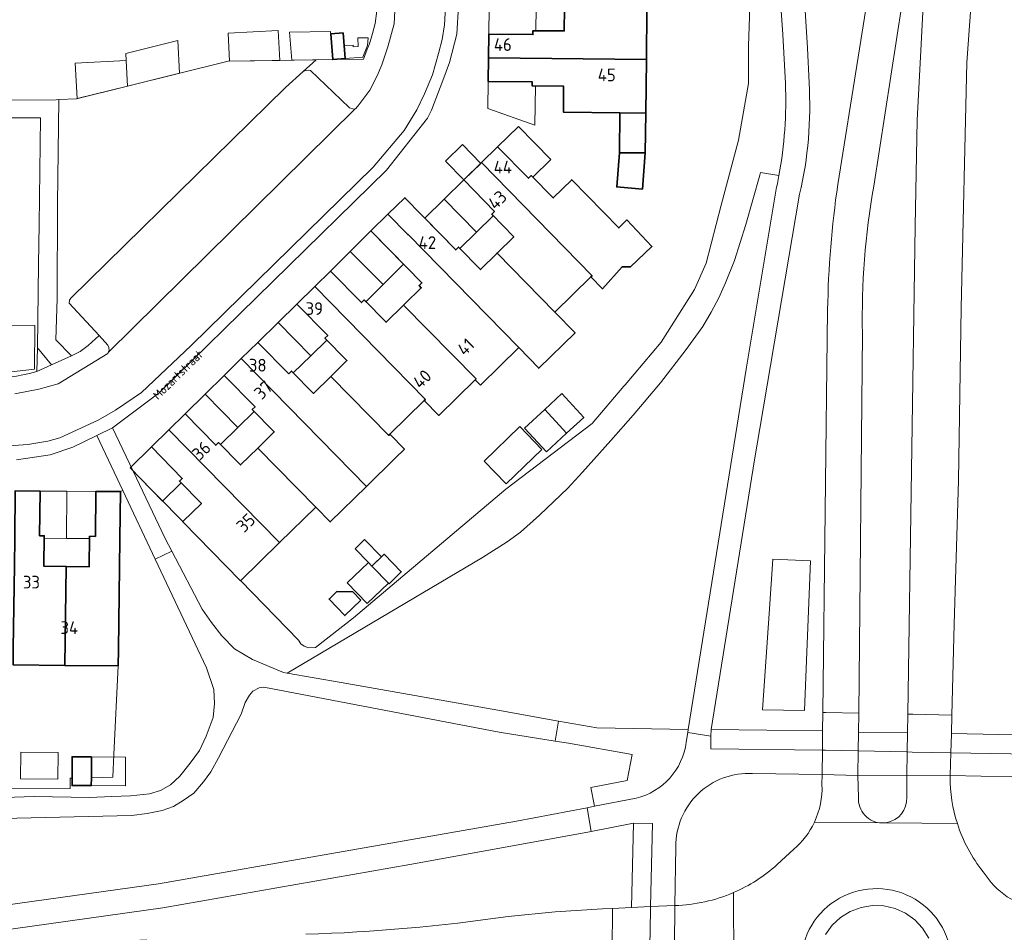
# Model space of a CAD drawing. Header units: metres. Extents: x 149984 to 156489, y 469398 to 478068.
# Tile 427 of 656: x 153569 to 153673, y 472858 to 472955. Entities that reach past the tile are written whole.
import ezdxf
from ezdxf.enums import TextEntityAlignment as Align

# ---------------------------------------------------------------- set-up
doc = ezdxf.new("R2010")
doc.units = ezdxf.units.M
doc.header["$LTSCALE"] = 0.75
for name, color, linetype, lineweight in [('B-WE-GR-BEPLANTING_CULTUUR_HEESTERS-GV', 252, 'Continuous', 18), ('B-WE-OG-BEBOUWING-GV', 6, 'Continuous', 35), ('B-WE-OG-BEBOUWING-T18', 1, 'Continuous', 18), ('B-WE-OG-BEBOUWING_LUIFEL-GV', 6, 'Continuous', 18), ('B-WE-OG-BEBOUWING_OVERBOUWING-GV', 6, 'Continuous', 18), ('B-WE-OG-TERREIN_BEGROEID-GV', 252, 'Continuous', 18), ('B-WE-OG-TERREIN_ERF-GV', 252, 'Continuous', 18), ('B-WE-OG-TOPOGRAFIE-T18', 7, 'Continuous', 18), ('B-WE-VH-GESLOTENVERHARDING_ASFALT-GV', 252, 'Continuous', 18), ('B-WE-VH-GESLOTENVERHARDING_BETON-GV', 252, 'Continuous', 18), ('B-WE-VH-OPENVERHARDING_BETONSTRAATSTEEN-GV', 252, 'Continuous', 18), ('B-WE-VH-OPENVERHARDING_TEGEL-GV', 252, 'Continuous', 18)]:
    doc.layers.add(name, color=color, linetype=linetype, lineweight=lineweight)
doc.styles.add('NLCS-ISO-M500-T18', font='NLCS-ISO.ttf', dxfattribs={"height": 0.9})
doc.styles.add('NLCS-ISO-M750-T18', font='NLCS-ISO.ttf', dxfattribs={"height": 1.35})

msp = doc.modelspace()

# ---------------------------------------------------------------- linework, layer by layer
at = {"layer": 'B-WE-GR-BEPLANTING_CULTUUR_HEESTERS-GV', "flags": 128}
for points in [[(153649.972, 472947.881), (153649.713, 472953.066), (153649.392, 472957.596), (153649.219, 472962.186), (153649.401, 472973.399), (153650.049, 472985.191), (153651.47, 473000), (153652.22, 473007.24), (153652.98, 473013.573), (153650.951, 473014.75), (153647.712, 473015.79), (153642.393, 473016.38), (153636.104, 473016.603), (153633.969, 473016.37), (153624.563, 473013.122), (153630.378, 473012.952)], [(153646.611, 472968.221), (153646.053, 472951.876), (153646.053, 472947.872), (153644.981, 472941.865), (153643.165, 472934.973), (153641.582, 472928.826), (153640.325, 472926.032), (153636.786, 472920.444), (153632.958, 472915.934), (153632.817, 472915.767), (153629.475, 472911.829), (153620.301, 472904.844), (153604.143, 472891.2), (153600.135, 472888.055), (153599.384, 472888.04), (153598.942, 472888.202), (153598.574, 472888.468), (153598.32, 472888.83), (153592.204, 472895.134), (153592.188, 472895.15), (153586.064, 472901.399), (153586.048, 472901.415), (153580.797, 472906.773), (153584.2, 472899.62), (153584.901, 472898.281), (153588.12, 472892.13), (153589.09, 472890.72), (153590.19, 472889.3), (153591.54, 472887.94), (153593.44, 472886.8), (153596.74, 472885.42), (153597.113, 472885.356), (153617.842, 472897.612), (153620.462, 472899.273), (153621.868, 472900.296), (153623.881, 472902.085), (153626.885, 472904.961), (153628.45, 472906.654), (153631.453, 472910.009), (153633.818, 472912.693), (153636.726, 472916.143), (153639.441, 472919.658), (153641.199, 472922.118), (153642.093, 472923.62), (153642.892, 472925.154), (153643.627, 472926.751), (153644.553, 472929.115), (153645.767, 472932.918), (153647.264, 472938.147), (153647.314, 472938.426), (153649.283, 472938.099)], [(153550.33, 472871.61), (153570.3, 472872.26), (153576.14, 472872.18), (153578.535, 472872.274), (153580.49, 472872.35), (153582.51, 472872.55), (153583.67, 472872.89), (153584.74, 472873.52), (153585.74, 472874.42), (153586.85, 472875.79), (153587.84, 472877.14), (153588.53, 472878.65), (153589.27, 472880.63), (153589.43, 472882.14), (153589.35, 472883.63), (153588.57, 472885.93), (153583.133, 472897.446), (153579.7, 472904.715), (153579.441, 472904.593), (153579.38, 472899.593), (153579.342, 472896.593), (153579.233, 472887.854), (153579.212, 472886.115), (153578.753, 472876.728), (153578.634, 472874.303), (153576.353, 472874.257), (153576.349, 472873.421), (153574.301, 472873.432), (153574.305, 472874.216), (153574.101, 472874.212), (153574.107, 472873.112), (153537.579, 472872.94)], [(153653.844, 472873.525), (153653.857, 472874.615), (153646.485, 472874.7)], [(153674.007, 472874.347), (153667.458, 472874.49), (153667.454, 472874.364)], [(153638.352, 472866.948), (153638.237, 472860.712)], [(153649.093, 472865.047), (153650.852, 472866.683)], [(153670.94, 472864.3), (153671.811, 472863.153)], [(153665.17, 472857.265), (153664.527, 472858.299), (153663.696, 472859.188), (153662.706, 472859.898), (153661.597, 472860.401), (153660.411, 472860.677), (153659.194, 472860.717), (153657.993, 472860.518), (153656.854, 472860.088), (153655.82, 472859.445), (153654.932, 472858.612), (153654.224, 472857.621)]]:
    msp.add_lwpolyline(points, dxfattribs=at)
for points in [[(153574.25, 472919.01), (153575.17, 472919.46), (153576.01, 472920.1), (153577.167, 472921.143), (153574.01, 472924.57), (153574.04, 472924.88), (153574.18, 472925.12), (153596.96, 472947.44), (153598.83, 472949.13), (153600.206, 472950.374), (153590.866, 472950.228), (153574.779, 472946.25), (153572.914, 472946.163), (153572.77, 472935.1), (153572.71, 472925.07), (153572.6, 472920.7)], [(153570.63, 472919.84), (153570.56, 472917.32), (153572.13, 472918.03)]]:
    msp.add_lwpolyline(points, close=True, dxfattribs=at)
at = {"layer": 'B-WE-GR-BEPLANTING_CULTUUR_HEESTERS-GV'}
for points in [[(153649.283, 472938.099, 0.0557118), (153649.972, 472947.881)], [(153646.485, 472874.7, 0.4338051), (153638.352, 472866.948)], [(153653.043, 472869.534, 0.1225671), (153653.844, 472873.525)], [(153667.454, 472874.364, 0.0802507), (153668.207, 472869.391)], [(153650.852, 472866.683, 0.1083038), (153653.043, 472869.534)], [(153668.207, 472869.391, 0.0920601), (153670.94, 472864.3)], [(153644.457, 472862.081, 0.0820539), (153649.093, 472865.047)], [(153671.811, 472863.153, 0.1159355), (153674.706, 472861.001)], [(153638.237, 472860.712, 0.0950135), (153644.457, 472862.081)]]:
    msp.add_lwpolyline(points, format="xyb", dxfattribs=at)
at = {"layer": 'B-WE-OG-BEBOUWING-GV', "flags": 128}
for points in [[(153635.22, 472950.407), (153635.279, 472955.769), (153626.553, 472955.865), (153626.516, 472953.436), (153623.185, 472953.469), (153623.181, 472953.059), (153618.502, 472953.11), (153618.474, 472950.592)], [(153601.962, 472950.401), (153603.277, 472950.506), (153603.061, 472953.228), (153601.743, 472953.124), (153601.959, 472950.401)], [(153635.22, 472950.407), (153618.474, 472950.592), (153618.446, 472948.075), (153623.125, 472948.028), (153623.121, 472947.618), (153626.45, 472947.582), (153626.42, 472944.833), (153632.414, 472944.766), (153635.157, 472944.735)], [(153632.367, 472940.531), (153635.109, 472940.5), (153635.157, 472944.735), (153632.414, 472944.766)], [(153617.736, 472939.481), (153629.456, 472927.484), (153629.33, 472927.359), (153630.555, 472926.109), (153632.65, 472928.443), (153633.548, 472928.441), (153635.81, 472930.59), (153633.144, 472933.396), (153632.294, 472932.563), (153627.303, 472937.655), (153625.34, 472935.73), (153623.009, 472938.107), (153622.717, 472937.82), (153619.444, 472941.15)], [(153635.109, 472940.5), (153632.367, 472940.531), (153632.074, 472936.896), (153634.801, 472936.676)], [(153629.456, 472927.484), (153617.736, 472939.481), (153615.849, 472937.638), (153619.112, 472934.298), (153618.819, 472934.012), (153621.152, 472931.621), (153619.382, 472929.883), (153625.519, 472923.623), (153629.33, 472927.359)], [(153625.519, 472923.623), (153619.382, 472929.883), (153617.613, 472928.147), (153615.299, 472930.517), (153615.006, 472930.231), (153609.605, 472935.761), (153607.809, 472934.007), (153609.919, 472931.846), (153609.948, 472931.874), (153621.682, 472919.862), (153623.815, 472917.679), (153627.658, 472921.433)], [(153617.626, 472915.886), (153621.682, 472919.862), (153609.948, 472931.874), (153609.919, 472931.846), (153607.809, 472934.007), (153606.013, 472932.253), (153608.124, 472930.092), (153611.407, 472926.73), (153611.107, 472926.437), (153611.337, 472926.201), (153609.607, 472924.506), (153609.478, 472924.379), (153617.154, 472916.546), (153617.065, 472916.458)], [(153600.056, 472926.336), (153611.789, 472914.368), (153611.669, 472914.249), (153613.209, 472912.678), (153617.065, 472916.458), (153617.154, 472916.546), (153609.478, 472924.379), (153607.618, 472922.557), (153605.288, 472924.927), (153604.996, 472924.64), (153601.727, 472927.974)], [(153611.789, 472914.368), (153600.056, 472926.336), (153598.157, 472924.474), (153601.426, 472921.14), (153601.134, 472920.853), (153603.463, 472918.484), (153601.761, 472916.815), (153607.901, 472910.552), (153608.027, 472910.678), (153611.669, 472914.249)], [(153608.027, 472910.678), (153607.901, 472910.552), (153601.761, 472916.815), (153599.912, 472915.003), (153597.583, 472917.373), (153597.291, 472917.086), (153594.022, 472920.42), (153592.261, 472918.694), (153603.993, 472906.723), (153605.534, 472905.151), (153608.568, 472908.127), (153609.567, 472909.107)], [(153592.261, 472918.694), (153590.451, 472916.92), (153593.72, 472913.586), (153593.428, 472913.299), (153595.757, 472910.93), (153594.013, 472909.221), (153600.153, 472902.959), (153601.694, 472901.387), (153605.534, 472905.151), (153603.993, 472906.723)], [(153626.243, 472914.982), (153624.436, 472913.307), (153626.768, 472910.791), (153628.575, 472912.466)], [(153600.153, 472902.959), (153594.013, 472909.221), (153592.178, 472907.421), (153589.848, 472909.791), (153589.556, 472909.504), (153586.287, 472912.838), (153584.576, 472911.16), (153596.31, 472899.191)], [(153586.048, 472901.415), (153586.064, 472901.399), (153592.188, 472895.15), (153596.31, 472899.191), (153584.576, 472911.16), (153582.717, 472909.338), (153585.986, 472906.004), (153585.694, 472905.717), (153588.02, 472903.348)], [(153573.681, 472896.65), (153571.319, 472896.679), (153571.357, 472899.913), (153570.867, 472899.917), (153570.91, 472904.657), (153568.29, 472904.68), (153568.245, 472899.68), (153568.209, 472896.716), (153568.064, 472887.989), (153568.046, 472886.234), (153573.554, 472886.175)], [(153579.212, 472886.115), (153579.233, 472887.854), (153579.342, 472896.593), (153579.38, 472899.593), (153579.441, 472904.593), (153576.821, 472904.604), (153576.779, 472899.854), (153576.164, 472899.862), (153576.121, 472896.621), (153573.681, 472896.65), (153573.554, 472886.175)], [(153606.116, 472896.697), (153607.924, 472894.834), (153609.227, 472896.099), (153607.42, 472897.961)], [(153604.943, 472893.087), (153604.084, 472893.973), (153602.387, 472893.999), (153601.56, 472893.197), (153603.255, 472891.45)], [(153576.353, 472874.257), (153576.365, 472876.465), (153574.317, 472876.476), (153574.305, 472874.216), (153574.301, 472873.432), (153576.349, 472873.421)]]:
    msp.add_lwpolyline(points, close=True, dxfattribs=at)
at = {"layer": 'B-WE-OG-BEBOUWING_LUIFEL-GV', "flags": 128}
for points in [[(153623.534, 472955.897), (153618.534, 472955.951), (153618.503, 472953.11), (153623.181, 472953.059), (153623.185, 472953.469), (153623.508, 472953.466)], [(153603.169, 472951.867), (153603.277, 472950.506), (153605.163, 472950.656), (153605.647, 472951.906), (153605.724, 472952.719), (153604.633, 472952.693), (153604.655, 472951.778), (153604.121, 472951.765), (153604.107, 472951.941)], [(153623.125, 472948.028), (153618.446, 472948.075), (153618.417, 472945.21), (153623.407, 472943.448), (153623.449, 472947.614), (153623.121, 472947.618)], [(153619.444, 472941.15), (153622.717, 472937.82), (153623.009, 472938.107), (153623.176, 472937.936), (153625.09, 472939.813), (153621.653, 472943.317)], [(153615.849, 472937.638), (153617.655, 472939.402), (153615.717, 472941.386), (153613.911, 472939.622)], [(153615.849, 472937.638), (153613.78, 472935.617), (153617.209, 472932.107), (153618.985, 472933.842), (153618.819, 472934.012), (153619.112, 472934.298)], [(153613.78, 472935.617), (153611.716, 472933.6), (153615.006, 472930.231), (153615.299, 472930.517), (153615.436, 472930.376), (153617.209, 472932.107)], [(153603.811, 472930.055), (153607.316, 472926.545), (153609.479, 472928.704), (153606.013, 472932.253)], [(153603.811, 472930.055), (153601.727, 472927.974), (153604.996, 472924.64), (153605.288, 472924.927), (153605.476, 472924.736), (153607.316, 472926.545)], [(153598.157, 472924.474), (153596.166, 472922.522), (153599.622, 472918.997), (153601.321, 472920.663), (153601.134, 472920.853), (153601.426, 472921.14)], [(153596.166, 472922.522), (153594.022, 472920.42), (153597.291, 472917.086), (153597.583, 472917.373), (153597.771, 472917.182), (153599.622, 472918.997)], [(153588.419, 472914.928), (153591.875, 472911.402), (153593.615, 472913.108), (153593.428, 472913.299), (153593.72, 472913.586), (153590.451, 472916.92)], [(153588.419, 472914.928), (153586.287, 472912.838), (153589.556, 472909.504), (153589.848, 472909.791), (153590.039, 472909.597), (153591.875, 472911.402)], [(153624.436, 472913.307), (153622.304, 472911.332), (153624.636, 472908.816), (153626.768, 472910.791)], [(153585.694, 472905.717), (153585.986, 472906.004), (153582.717, 472909.338), (153580.456, 472907.121), (153583.913, 472903.594), (153585.883, 472905.524)], [(153573.752, 472904.631), (153570.91, 472904.657), (153570.867, 472899.917), (153571.357, 472899.913), (153571.354, 472899.653), (153573.707, 472899.632)], [(153573.752, 472904.631), (153573.707, 472899.632), (153576.161, 472899.61), (153576.164, 472899.862), (153576.779, 472899.854), (153576.821, 472904.604)], [(153605.737, 472897.088), (153606.116, 472896.697), (153607.115, 472897.666), (153605.32, 472899.516), (153604.321, 472898.547)], [(153576.365, 472876.465), (153576.349, 472873.421), (153579.965, 472873.402), (153579.98, 472876.446)]]:
    msp.add_lwpolyline(points, close=True, dxfattribs=at)
at = {"layer": 'B-WE-OG-BEBOUWING_OVERBOUWING-GV', "flags": 128}
for points in [[(153591.023, 472950.23), (153596.335, 472950.313), (153596.152, 472953.497), (153590.852, 472953.192)], [(153601.959, 472950.401), (153601.724, 472953.365), (153597.366, 472953.297), (153597.601, 472950.333)], [(153580.059, 472950.297), (153580.203, 472947.591), (153585.717, 472948.955), (153585.532, 472952.429), (153580.018, 472951.066)], [(153580.059, 472950.297), (153574.639, 472950.008), (153574.839, 472946.265), (153580.203, 472947.591)], [(153567.014, 472922.25), (153566.965, 472917.205), (153570.319, 472917.573), (153570.365, 472922.218)], [(153620.366, 472905.417), (153624.133, 472909.068), (153621.789, 472911.487), (153618.022, 472907.836)], [(153606.116, 472896.697), (153605.737, 472897.088), (153603.5, 472894.918), (153605.618, 472892.735), (153607.855, 472894.905)], [(153568.821, 472874.156), (153572.796, 472874.097), (153572.838, 472876.925), (153568.863, 472876.983)]]:
    msp.add_lwpolyline(points, close=True, dxfattribs=at)
at = {"layer": 'B-WE-OG-TERREIN_BEGROEID-GV', "flags": 128}
for points in [[(153655.53, 472937.175), (153659.861, 472964.186), (153663.057, 472983.706), (153665.54, 473000), (153669.97, 473026.77), (153673.44, 473045.48)], [(153673.26, 472998.32), (153673.1, 472997.07), (153672.92, 472995.95), (153672.76, 472994.69), (153672.58, 472993.61), (153672.1, 472989.82), (153671.844, 472984.157), (153670.724, 472971.036), (153669.22, 472950.089), (153668.598, 472924.097), (153668.314, 472905.778), (153667.873, 472890.555), (153667.623, 472880.906), (153667.573, 472878.942), (153675.98, 472878.785)], [(153652.661, 472985.055), (153651.957, 472973.359), (153651.769, 472962.246), (153651.823, 472960.499), (153651.996, 472956.759), (153652.303, 472951.628), (153652.473, 472947.938)], [(153649.283, 472938.099), (153647.314, 472938.426), (153647.264, 472938.147), (153645.767, 472932.918), (153644.553, 472929.115), (153643.627, 472926.751), (153642.892, 472925.154), (153642.093, 472923.62), (153641.199, 472922.118), (153639.441, 472919.658), (153636.726, 472916.143), (153633.818, 472912.693), (153631.453, 472910.009), (153628.45, 472906.654), (153626.885, 472904.961), (153623.881, 472902.085), (153621.868, 472900.296), (153620.462, 472899.273), (153617.842, 472897.612), (153597.113, 472885.356), (153602.85, 472884.37), (153619.45, 472881.419), (153625.911, 472880.27), (153629.985, 472879.545), (153639.663, 472879.36), (153645.857, 472917.795)], [(153645.857, 472917.795), (153648.951, 472936.466)], [(153651.475, 472936.124), (153647.248, 472911.306), (153646.696, 472907.975), (153642.082, 472879.365), (153653.912, 472879.216), (153653.936, 472881.176), (153654.448, 472923.864)], [(153565.7, 472860.536), (153583.48, 472863.001), (153621.445, 472869.641), (153628.93, 472871.079), (153629.735, 472871.234), (153629.333, 472873.222), (153633.196, 472873.952), (153633.721, 472876.728), (153626.947, 472877.922), (153625.533, 472878.146), (153619.595, 472879.087), (153594.65, 472883.85), (153594.15, 472883.78), (153593.47, 472883.44), (153593.12, 472883.02), (153592.67, 472882.23), (153592.26, 472881), (153589.84, 472876.37), (153589.04, 472874.9), (153588.24, 472873.83), (153587.21, 472872.63), (153586.1, 472871.86), (153585.06, 472871.22), (153583.88, 472870.79), (153582.28, 472870.47), (153580.61, 472870.24), (153566.92, 472869.92)], [(153620.559, 472859.546), (153625.553, 472860.055), (153630.553, 472860.349), (153631.646, 472860.401), (153633.638, 472860.495), (153633.843, 472869.433), (153629.36, 472868.568), (153628.998, 472868.498), (153610.123, 472865.064), (153583.931, 472860.479), (153566.005, 472857.955), (153556.892, 472857.024), (153556.892, 472854.955), (153566.573, 472855.99), (153575.491, 472856.749), (153582.23, 472857.067)]]:
    msp.add_lwpolyline(points, dxfattribs=at)
at = {"layer": 'B-WE-OG-TERREIN_BEGROEID-GV'}
for points in [[(153652.473, 472947.938, -0.073645), (153651.475, 472936.124)], [(153648.951, 472936.466, 0.0097677), (153649.283, 472938.099)], [(153654.448, 472923.864, -0.0324537), (153655.53, 472937.175)], [(153599.118, 472857.661, 0.0278459), (153620.559, 472859.546)]]:
    msp.add_lwpolyline(points, format="xyb", dxfattribs=at)
at = {"layer": 'B-WE-OG-TERREIN_BEGROEID-GV', "flags": 128}
for points in [[(153652.638, 472897.251), (153651.981, 472881.402), (153647.546, 472881.459), (153648.286, 472892.165), (153648.648, 472897.417)], [(153648.286, 472892.165), (153647.546, 472881.459), (153651.981, 472881.402), (153652.638, 472897.251), (153648.648, 472897.417)]]:
    msp.add_lwpolyline(points, close=True, dxfattribs=at)
at = {"layer": 'B-WE-OG-TERREIN_ERF-GV', "flags": 128}
for points in [[(153615.28, 472956.08), (153615.13, 472953.1), (153614.35, 472950.1), (153613.64, 472948.19), (153612.43, 472945.04), (153612, 472944.18), (153607.65, 472938.67), (153583.53, 472915.06), (153578.61, 472911.37), (153580.797, 472906.773), (153586.048, 472901.415), (153588.02, 472903.348), (153585.694, 472905.717), (153585.986, 472906.004), (153582.717, 472909.338), (153584.576, 472911.16), (153586.287, 472912.838), (153589.556, 472909.504), (153589.848, 472909.791), (153592.178, 472907.421), (153594.013, 472909.221), (153595.757, 472910.93), (153593.428, 472913.299), (153593.72, 472913.586), (153590.451, 472916.92), (153592.261, 472918.694), (153594.022, 472920.42), (153597.291, 472917.086), (153597.583, 472917.373), (153599.912, 472915.003), (153601.761, 472916.815), (153603.463, 472918.484), (153601.134, 472920.853), (153601.426, 472921.14), (153598.157, 472924.474), (153600.056, 472926.336), (153601.727, 472927.974), (153604.996, 472924.64), (153605.288, 472924.927), (153607.618, 472922.557), (153609.478, 472924.379), (153609.607, 472924.506), (153611.337, 472926.201), (153611.107, 472926.437), (153611.407, 472926.73), (153608.124, 472930.092), (153606.013, 472932.253), (153607.809, 472934.007), (153609.605, 472935.761), (153615.006, 472930.231), (153615.299, 472930.517), (153617.613, 472928.147), (153619.382, 472929.883), (153621.152, 472931.621), (153618.819, 472934.012), (153619.112, 472934.298), (153615.849, 472937.638), (153617.736, 472939.481), (153619.444, 472941.15), (153622.717, 472937.82), (153623.009, 472938.107), (153625.34, 472935.73), (153627.303, 472937.655), (153632.294, 472932.563), (153633.144, 472933.396), (153635.81, 472930.59), (153633.548, 472928.441), (153632.65, 472928.443), (153630.555, 472926.109), (153629.33, 472927.359), (153625.519, 472923.623), (153627.658, 472921.433), (153623.815, 472917.679), (153621.682, 472919.862), (153617.626, 472915.886), (153617.065, 472916.458), (153613.209, 472912.678), (153611.669, 472914.249), (153608.027, 472910.678), (153609.567, 472909.107), (153608.568, 472908.127), (153605.534, 472905.151), (153601.694, 472901.387), (153600.153, 472902.959), (153596.31, 472899.191), (153592.188, 472895.15), (153592.204, 472895.134), (153598.32, 472888.83), (153598.574, 472888.468), (153598.942, 472888.202), (153599.384, 472888.04), (153600.135, 472888.055), (153604.143, 472891.2), (153620.301, 472904.844), (153629.475, 472911.829), (153632.817, 472915.767), (153632.958, 472915.934), (153636.786, 472920.444), (153640.325, 472926.032), (153641.582, 472928.826), (153643.165, 472934.973), (153644.981, 472941.865), (153646.053, 472947.872), (153646.053, 472951.876), (153646.611, 472968.221)], [(153558.565, 472946.064), (153572.607, 472946.148), (153572.914, 472946.163), (153574.779, 472946.25), (153590.866, 472950.228), (153600.206, 472950.374), (153601.959, 472950.401), (153601.743, 472953.124), (153603.061, 472953.228), (153603.277, 472950.506), (153601.962, 472950.401), (153605.234, 472950.452), (153605.61, 472951.502), (153605.84, 472952.08), (153606.19, 472953.16), (153606.44, 472954.24), (153606.64, 472955.58)], [(153635.279, 472955.769), (153635.22, 472950.407), (153635.157, 472944.735), (153635.109, 472940.5), (153634.801, 472936.676), (153632.074, 472936.896), (153632.367, 472940.531), (153632.414, 472944.766), (153626.42, 472944.833), (153626.45, 472947.582), (153623.121, 472947.618), (153623.125, 472948.028), (153618.446, 472948.075), (153618.474, 472950.592), (153618.502, 472953.11), (153623.181, 472953.059), (153623.185, 472953.469), (153626.516, 472953.436), (153626.553, 472955.865)], [(153568.29, 472904.68), (153570.91, 472904.657), (153570.867, 472899.917), (153571.357, 472899.913), (153571.319, 472896.679), (153573.681, 472896.65), (153576.121, 472896.621), (153576.164, 472899.862), (153576.779, 472899.854), (153576.821, 472904.604), (153579.441, 472904.593), (153579.7, 472904.715), (153576.95, 472910.54), (153574.38, 472909.31), (153571.97, 472908.5), (153568.42, 472907.98)], [(153537.579, 472872.94), (153574.107, 472873.112), (153574.101, 472874.212), (153574.305, 472874.216), (153574.317, 472876.476), (153576.365, 472876.465), (153576.353, 472874.257), (153578.634, 472874.303), (153578.753, 472876.728), (153579.212, 472886.115), (153573.554, 472886.175), (153568.046, 472886.234)]]:
    msp.add_lwpolyline(points, dxfattribs=at)
for points in [[(153561.122, 472927.736), (153561.077, 472922.286), (153561.031, 472916.686), (153563.83, 472916.6), (153567.05, 472916.66), (153568.43, 472916.85), (153569.08, 472916.97), (153569.793, 472917.131), (153570.56, 472917.32), (153570.63, 472919.84), (153570.75, 472928.708), (153570.807, 472932.92), (153570.96, 472944.24), (153570.16, 472944.24), (153561.259, 472944.235), (153561.213, 472938.635), (153561.168, 472933.185)], [(153626.243, 472914.982), (153628.575, 472912.466), (153626.768, 472910.791), (153624.436, 472913.307)], [(153606.116, 472896.697), (153607.42, 472897.961), (153609.227, 472896.099), (153607.924, 472894.834)], [(153604.943, 472893.087), (153603.255, 472891.45), (153601.56, 472893.197), (153602.387, 472893.999), (153604.084, 472893.973)]]:
    msp.add_lwpolyline(points, close=True, dxfattribs=at)
at = {"layer": 'B-WE-VH-GESLOTENVERHARDING_ASFALT-GV', "flags": 128}
for points in [[(153691.049, 473101.063), (153687.852, 473101.906), (153687.56, 473100.95), (153686.29, 473097.22), (153683.82, 473089.45), (153682.71, 473085.45), (153681.99, 473082.92), (153681.01, 473079.57), (153680.27, 473076.32), (153679.62, 473073.98), (153678.32, 473068.46), (153677.84, 473066.1), (153676.83, 473061.99), (153675.37, 473055.14), (153673.44, 473045.48), (153669.97, 473026.77), (153665.54, 473000), (153663.057, 472983.706), (153659.861, 472964.186), (153655.53, 472937.175)], [(153664.789, 472960.151), (153663.961, 472943.986), (153663.733, 472932.756), (153662.966, 472880.998), (153663.489, 472880.987), (153667.623, 472880.906), (153667.873, 472890.555), (153668.314, 472905.778), (153668.598, 472924.097), (153669.22, 472950.089), (153670.724, 472971.036), (153671.844, 472984.157), (153672.1, 472989.82), (153672.58, 472993.61), (153672.76, 472994.69), (153672.92, 472995.95), (153673.1, 472997.07), (153673.26, 472998.32)], [(153659.334, 472936.995), (153662.957, 472960.358)], [(153654.448, 472923.864), (153653.936, 472881.176), (153654.273, 472881.169), (153657.746, 472881.101), (153658.146, 472921.371)], [(153566.92, 472869.92), (153580.61, 472870.24), (153582.28, 472870.47), (153583.88, 472870.79), (153585.06, 472871.22), (153586.1, 472871.86), (153587.21, 472872.63), (153588.24, 472873.83), (153589.04, 472874.9), (153589.84, 472876.37), (153592.26, 472881), (153592.67, 472882.23), (153593.12, 472883.02), (153593.47, 472883.44), (153594.15, 472883.78), (153594.65, 472883.85), (153619.595, 472879.087), (153625.533, 472878.146), (153625.911, 472880.27), (153619.45, 472881.419), (153602.85, 472884.37), (153597.113, 472885.356), (153596.74, 472885.42), (153593.44, 472886.8), (153591.54, 472887.94), (153590.19, 472889.3), (153589.09, 472890.72), (153588.12, 472892.13), (153584.901, 472898.281), (153583.133, 472897.446), (153588.57, 472885.93), (153589.35, 472883.63), (153589.43, 472882.14), (153589.27, 472880.63), (153588.53, 472878.65), (153587.84, 472877.14), (153586.85, 472875.79), (153585.74, 472874.42), (153584.74, 472873.52), (153583.67, 472872.89), (153582.51, 472872.55), (153580.49, 472872.35), (153578.535, 472872.274), (153576.14, 472872.18), (153570.3, 472872.26), (153550.33, 472871.61)], [(153646.485, 472874.7), (153653.857, 472874.615), (153653.888, 472877.176), (153642.05, 472877.331), (153642.071, 472878.667), (153639.616, 472879.068), (153639.447, 472878.018)], [(153678.744, 472876.824), (153676.009, 472876.748), (153667.52, 472876.907), (153667.458, 472874.501), (153667.458, 472874.49), (153674.007, 472874.347)], [(153657.708, 472872.176), (153657.653, 472874.513), (153653.857, 472874.615), (153653.844, 472873.525)], [(153667.454, 472874.364), (153667.458, 472874.49), (153667.458, 472874.501), (153662.858, 472874.448), (153662.832, 472872.201)], [(153634.125, 472872.078), (153629.735, 472871.234), (153628.93, 472871.079), (153629.36, 472868.568), (153633.843, 472869.433), (153635.872, 472869.395), (153635.649, 472860.59), (153638.237, 472860.712), (153638.352, 472866.948)], [(153660.266, 472869.466), (153660.224, 472869.466), (153653.043, 472869.534)], [(153653.043, 472869.534), (153660.224, 472869.466)], [(153668.207, 472869.391), (153660.657, 472869.495)], [(153660.657, 472869.495), (153668.207, 472869.391)], [(153650.852, 472866.683), (153649.093, 472865.047)], [(153671.811, 472863.153), (153670.94, 472864.3)], [(153644.457, 472862.081), (153644.503, 472854.447), (153644.543, 472847.893)], [(153644.482, 472854.857), (153644.503, 472854.447), (153644.457, 472862.081)], [(153631.568, 472855.967), (153631.593, 472855.969), (153631.595, 472856.147), (153631.645, 472860.253), (153631.646, 472860.401), (153630.553, 472860.349), (153625.553, 472860.055), (153620.559, 472859.546)], [(153638.237, 472860.712), (153638.204, 472856.429), (153642.44, 472856.786)]]:
    msp.add_lwpolyline(points, dxfattribs=at)
at = {"layer": 'B-WE-VH-GESLOTENVERHARDING_ASFALT-GV'}
for points in [[(153655.53, 472937.175, 0.0324537), (153654.448, 472923.864)], [(153658.146, 472921.371, -0.0499265), (153659.334, 472936.995)], [(153639.447, 472878.018, -0.3104252), (153634.125, 472872.078)], [(153638.352, 472866.948, -0.4338051), (153646.485, 472874.7)], [(153653.844, 472873.525, -0.1225671), (153653.043, 472869.534)], [(153668.207, 472869.391, -0.0802507), (153667.454, 472874.364)], [(153660.224, 472869.466, -0.4251783), (153657.708, 472872.176)], [(153662.832, 472872.201, -0.3898786), (153660.657, 472869.495)], [(153653.043, 472869.534, -0.1083038), (153650.852, 472866.683)], [(153660.657, 472869.495, -0.0383419), (153660.266, 472869.466)], [(153670.94, 472864.3, -0.0920601), (153668.207, 472869.391)], [(153649.093, 472865.047, -0.0820539), (153644.457, 472862.081)], [(153674.706, 472861.001, -0.1159355), (153671.811, 472863.153)], [(153644.457, 472862.081, -0.0950135), (153638.237, 472860.712)], [(153651.645, 472855.146, -1.002195), (153667.594, 472853.828)], [(153620.559, 472859.546, -0.0278459), (153599.118, 472857.661)]]:
    msp.add_lwpolyline(points, format="xyb", dxfattribs=at)
at = {"layer": 'B-WE-VH-GESLOTENVERHARDING_ASFALT-GV', "flags": 128}
for points in [[(153654.236, 472877.169), (153657.695, 472877.101), (153657.726, 472879.04), (153657.746, 472881.101), (153654.273, 472881.169), (153653.936, 472881.176), (153653.912, 472879.216), (153653.888, 472877.176)], [(153667.52, 472876.907), (153667.572, 472878.92), (153667.573, 472878.942), (153667.623, 472880.906), (153663.489, 472880.987), (153662.966, 472880.998), (153662.937, 472879.028), (153662.902, 472876.998), (153663.431, 472876.988)], [(153657.695, 472877.101), (153662.902, 472876.998), (153662.937, 472879.028), (153657.726, 472879.04)], [(153657.695, 472877.101), (153654.236, 472877.169), (153653.888, 472877.176), (153653.857, 472874.615), (153657.653, 472874.513)], [(153657.653, 472874.513), (153662.858, 472874.448), (153662.902, 472876.998), (153657.695, 472877.101)], [(153667.458, 472874.501), (153667.52, 472876.907), (153663.431, 472876.988), (153662.902, 472876.998), (153662.858, 472874.448)], [(153635.649, 472860.59), (153633.638, 472860.495), (153631.646, 472860.401), (153631.645, 472860.253), (153631.595, 472856.147), (153631.593, 472855.969), (153635.596, 472856.318), (153635.644, 472860.225)], [(153638.237, 472860.712), (153635.649, 472860.59), (153635.644, 472860.225), (153635.596, 472856.318), (153638.204, 472856.429)]]:
    msp.add_lwpolyline(points, close=True, dxfattribs=at)
at = {"layer": 'B-WE-VH-GESLOTENVERHARDING_BETON-GV', "flags": 128}
for points in [[(153652.473, 472947.938), (153652.303, 472951.628), (153651.996, 472956.759), (153651.823, 472960.499), (153651.769, 472962.246), (153651.957, 472973.359), (153652.661, 472985.055), (153653.58, 472997.72), (153653.84, 473000), (153655.6, 473015.4), (153658.41, 473037.71), (153660.601, 473053.182), (153664.73, 473079), (153665.06, 473080.49), (153665.42, 473081.87), (153666.31, 473084.66), (153666.85, 473086.49), (153667.57, 473089.12), (153668.64, 473092.25), (153671.56, 473101.82), (153676.539, 473116.737)], [(153655.64, 473035.73), (153652.98, 473013.573), (153652.22, 473007.24), (153651.47, 473000), (153650.049, 472985.191), (153649.401, 472973.399), (153649.219, 472962.186), (153649.392, 472957.596), (153649.713, 472953.066), (153649.972, 472947.881)], [(153648.951, 472936.466), (153645.857, 472917.795), (153639.663, 472879.36), (153639.616, 472879.068), (153642.071, 472878.667), (153642.082, 472879.365), (153646.696, 472907.975), (153647.248, 472911.306), (153651.475, 472936.124)], [(153489.119, 472855.718), (153496.4, 472855.73), (153509.658, 472855.622), (153544.588, 472856.012), (153554.607, 472856.79), (153554.892, 472856.819), (153556.892, 472857.024), (153566.005, 472857.955), (153583.931, 472860.479), (153610.123, 472865.064), (153628.998, 472868.498), (153629.36, 472868.568), (153628.93, 472871.079), (153621.445, 472869.641), (153583.48, 472863.001), (153565.7, 472860.536), (153554.305, 472859.322), (153544.433, 472858.602)]]:
    msp.add_lwpolyline(points, dxfattribs=at)
at = {"layer": 'B-WE-VH-GESLOTENVERHARDING_BETON-GV'}
for points in [[(153649.972, 472947.881, -0.0557118), (153649.283, 472938.099)], [(153651.475, 472936.124, 0.073645), (153652.473, 472947.938)], [(153649.283, 472938.099, -0.0097677), (153648.951, 472936.466)]]:
    msp.add_lwpolyline(points, format="xyb", dxfattribs=at)
at = {"layer": 'B-WE-VH-OPENVERHARDING_BETONSTRAATSTEEN-GV', "flags": 128}
for points in [[(153662.957, 472960.358), (153659.334, 472936.995)], [(153563.05, 472909.12), (153569.6, 472909.59), (153571.73, 472909.96), (153573, 472910.31), (153577.07, 472912.16), (153578.91, 472913.24), (153581.67, 472915.11), (153586.93, 472920.08), (153606.24, 472939.01), (153609.55, 472942.87), (153610.89, 472945.08), (153611.7, 472946.76), (153612.55, 472948.8), (153613.19, 472951.04), (153613.55, 472952.53), (153613.82, 472954.1), (153614.08, 472959.18)], [(153614.08, 472959.18), (153613.82, 472954.1), (153613.55, 472952.53), (153613.19, 472951.04), (153612.55, 472948.8), (153611.7, 472946.76), (153610.89, 472945.08), (153609.55, 472942.87), (153606.24, 472939.01), (153586.93, 472920.08), (153581.67, 472915.11), (153578.91, 472913.24), (153577.07, 472912.16), (153573, 472910.31), (153571.73, 472909.96), (153569.6, 472909.59), (153563.05, 472909.12)], [(153658.146, 472921.371), (153657.746, 472881.101), (153657.726, 472879.04), (153662.937, 472879.028), (153662.966, 472880.998), (153663.733, 472932.756), (153663.961, 472943.986), (153664.789, 472960.151)], [(153568.42, 472907.98), (153571.97, 472908.5), (153574.38, 472909.31), (153576.95, 472910.54), (153578.61, 472911.37), (153583.53, 472915.06), (153607.65, 472938.67), (153612, 472944.18), (153612.43, 472945.04), (153613.64, 472948.19), (153614.35, 472950.1), (153615.13, 472953.1), (153615.28, 472956.08)], [(153608.53, 472955.58), (153608.46, 472954.21), (153607.81, 472951.75), (153607.16, 472949.83), (153606.68, 472948.68), (153605.89, 472947.17), (153604.72, 472945.6), (153604.39, 472945.21), (153604.343, 472945.194), (153578.151, 472919.361), (153578.09, 472919.23), (153572.85, 472916.04), (153570.8, 472915.47), (153568.24, 472914.98)], [(153662.832, 472872.201), (153662.858, 472874.448), (153657.653, 472874.513), (153657.708, 472872.176)], [(153660.224, 472869.466), (153660.266, 472869.466)], [(153654.224, 472857.621), (153654.932, 472858.612), (153655.82, 472859.445), (153656.854, 472860.088), (153657.993, 472860.518), (153659.194, 472860.717), (153660.411, 472860.677), (153661.597, 472860.401), (153662.706, 472859.898), (153663.696, 472859.188), (153664.527, 472858.299), (153665.17, 472857.265)]]:
    msp.add_lwpolyline(points, dxfattribs=at)
msp.add_lwpolyline([(153602.846, 472946.127), (153599.61, 472949.23), (153599.35, 472949.27), (153599.07, 472949.24), (153598.83, 472949.13), (153596.96, 472947.44), (153574.18, 472925.12), (153574.04, 472924.88), (153574.01, 472924.57), (153577.167, 472921.143), (153578.1, 472920.13), (153578.21, 472919.87), (153578.23, 472919.53), (153578.151, 472919.361), (153604.343, 472945.194), (153604.18, 472945.14), (153603.73, 472945.28)], close=True, dxfattribs=at)
at = {"layer": 'B-WE-VH-OPENVERHARDING_BETONSTRAATSTEEN-GV'}
for points in [[(153659.334, 472936.995, 0.0499265), (153658.146, 472921.371)], [(153657.708, 472872.176, 0.4251783), (153660.224, 472869.466)], [(153660.657, 472869.495, 0.3898786), (153662.832, 472872.201)], [(153660.266, 472869.466, 0.0383419), (153660.657, 472869.495)], [(153667.594, 472853.828, 1.002195), (153651.645, 472855.146)]]:
    msp.add_lwpolyline(points, format="xyb", dxfattribs=at)
at = {"layer": 'B-WE-VH-OPENVERHARDING_TEGEL-GV', "flags": 128}
for points in [[(153606.64, 472955.58), (153606.44, 472954.24), (153606.19, 472953.16), (153605.84, 472952.08), (153605.61, 472951.502), (153605.234, 472950.452), (153601.962, 472950.401), (153601.959, 472950.401), (153600.206, 472950.374), (153598.83, 472949.13), (153599.07, 472949.24), (153599.35, 472949.27), (153599.61, 472949.23), (153602.846, 472946.127), (153603.73, 472945.28), (153604.18, 472945.14), (153604.343, 472945.194), (153604.39, 472945.21), (153604.72, 472945.6), (153605.89, 472947.17), (153606.68, 472948.68), (153607.16, 472949.83), (153607.81, 472951.75), (153608.46, 472954.21), (153608.53, 472955.58)], [(153568.24, 472914.98), (153570.8, 472915.47), (153572.85, 472916.04), (153578.09, 472919.23), (153578.151, 472919.361), (153578.23, 472919.53), (153578.21, 472919.87), (153578.1, 472920.13), (153577.167, 472921.143), (153576.01, 472920.1), (153575.17, 472919.46), (153574.25, 472919.01), (153572.13, 472918.03), (153570.56, 472917.32), (153569.793, 472917.131), (153569.08, 472916.97), (153568.43, 472916.85)], [(153639.447, 472878.018), (153639.616, 472879.068), (153639.663, 472879.36), (153629.985, 472879.545), (153625.911, 472880.27), (153625.533, 472878.146), (153626.947, 472877.922)], [(153626.947, 472877.922), (153633.721, 472876.728), (153633.196, 472873.952), (153629.333, 472873.222), (153629.735, 472871.234), (153634.125, 472872.078)]]:
    msp.add_lwpolyline(points, dxfattribs=at)
for points in [[(153554.661, 472946.117), (153549.33, 472946.19), (153544.45, 472946.14), (153544.43, 472944.4), (153550, 472944.29), (153552.259, 472944.309), (153561.259, 472944.235), (153570.16, 472944.24), (153570.96, 472944.24), (153570.807, 472932.92), (153570.75, 472928.708), (153570.63, 472919.84), (153572.13, 472918.03), (153574.25, 472919.01), (153572.6, 472920.7), (153572.71, 472925.07), (153572.77, 472935.1), (153572.914, 472946.163), (153572.607, 472946.148), (153558.565, 472946.064)], [(153583.133, 472897.446), (153584.901, 472898.281), (153584.2, 472899.62), (153580.797, 472906.773), (153578.61, 472911.37), (153576.95, 472910.54), (153579.7, 472904.715)], [(153653.888, 472877.176), (153653.912, 472879.216), (153642.082, 472879.365), (153642.071, 472878.667), (153642.05, 472877.331)], [(153667.572, 472878.92), (153667.52, 472876.907), (153676.009, 472876.748), (153676.035, 472878.411), (153675.98, 472878.785), (153667.573, 472878.942)], [(153633.638, 472860.495), (153635.649, 472860.59), (153635.872, 472869.395), (153633.843, 472869.433)]]:
    msp.add_lwpolyline(points, close=True, dxfattribs=at)
at = {"layer": 'B-WE-VH-OPENVERHARDING_TEGEL-GV'}
msp.add_lwpolyline([(153634.125, 472872.078, 0.3104252), (153639.447, 472878.018)], format="xyb", dxfattribs=at)

# ---------------------------------------------------------------- texts
at = {"layer": 'B-WE-OG-BEBOUWING-T18', "style": 'NLCS-ISO-M750-T18'}
for s, p in [('46', (153620, 472952)), ('44', (153620, 472939)), ('42', (153612, 472931)), ('39', (153600, 472924)), ('38', (153594, 472918)), ('33', (153570, 472895))]:
    msp.add_text(s, height=1.35, dxfattribs=at).set_placement(p, align=Align.MIDDLE)
for s, rotation, p in [('45', 359.4, (153631.02, 472948.782)), ('43', 44.3, (153619.414, 472935.528)), ('41', 44.4, (153616.053, 472919.946)), ('40', 44.4, (153611.433, 472916.538)), ('37', 44.4, (153594.591, 472915.377)), ('36', 44.4, (153588.023, 472908.938)), ('35', 44.4, (153592.736, 472901.289)), ('34', 359.4, (153574.012, 472890.17))]:
    msp.add_text(s, height=1.35, rotation=rotation, dxfattribs=at).set_placement(p, align=Align.MIDDLE)
at = {"layer": 'B-WE-OG-TOPOGRAFIE-T18', "style": 'NLCS-ISO-M500-T18'}
msp.add_text('Mozartstraat', height=0.9, rotation=44.5, dxfattribs=at).set_placement((153585.525, 472916.975), align=Align.MIDDLE)

doc.saveas('drawing.dxf')
